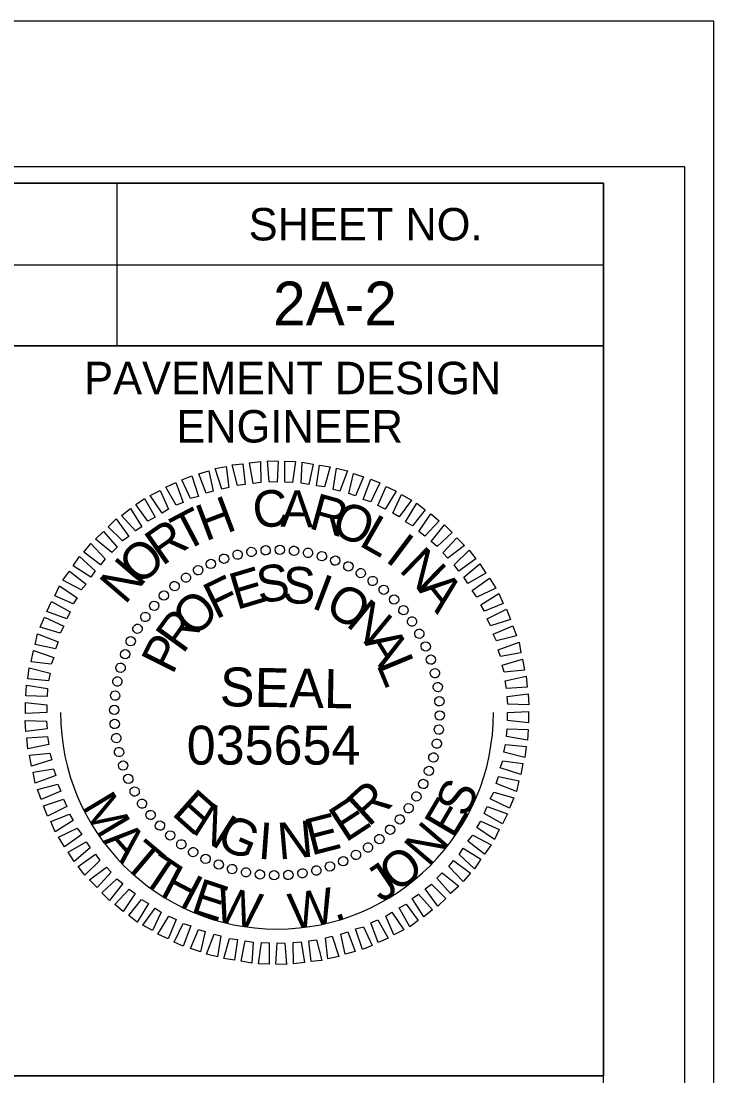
# Model space of a CAD drawing. Extents: x 957297 to 961629, y 830661 to 840840.
# Drawn here: x 960288 to 960394.8, y 839452.8 to 839615.4 of the extents above; entities that cross this region are included whole.
import ezdxf

# ---------------------------------------------------------------- set-up
doc = ezdxf.new("R2010")
doc.units = 0
for name, color, linetype in [('Scratch_Level_0', 7, 'Continuous'), ('Sheet Data Field CELL', 7, 'Continuous'), ('Sheet Plot Border Inside CELL', 7, 'Continuous'), ('Sheet Plot Border Outside CELL', 7, 'Continuous'), ('Sheet Professional Seal CELL', 7, 'Continuous'), ('Sheet Profile Grid Minor CELL', 7, 'Continuous'), ('Sheet Sticker Exception Certification CELL', 7, 'Continuous'), ('Sheet Typical CELL', 7, 'Continuous')]:
    doc.layers.add(name, color=color, linetype=linetype)

msp = doc.modelspace()

# ---------------------------------------------------------------- linework, layer by layer
at = {"layer": 'Scratch_Level_0'}
msp.add_arc((960327.47, 839508.82), 33.36, 180, 360, dxfattribs=at)
at = {"layer": 'Sheet Plot Border Inside CELL'}
msp.add_lwpolyline([(960390.3, 839592.94), (958723.8, 839592.94), (958723.8, 838537.84), (960390.3, 838537.84)], close=True, dxfattribs=at)
at = {"layer": 'Sheet Plot Border Outside CELL'}
msp.add_lwpolyline([(960394.8, 839615.39), (958710.8, 839615.39), (958710.8, 838515.39), (960394.8, 838515.39)], close=True, dxfattribs=at)
at = {"layer": 'Sheet Professional Seal CELL'}
for p, q in [((960321.37, 839533.17), (960321.37, 839533.17)), ((960323.57, 839533.57), (960323.57, 839533.57)), ((960325.72, 839533.87), (960325.72, 839533.87)), ((960327.92, 839533.92), (960327.92, 839533.92)), ((960330.12, 839533.77), (960330.12, 839533.77)), ((960332.27, 839533.42), (960332.27, 839533.42)), ((960317.27, 839531.77), (960317.27, 839531.77)), ((960319.27, 839532.57), (960319.27, 839532.57)), ((960334.37, 839532.97), (960334.37, 839532.97)), ((960336.47, 839532.27), (960336.47, 839532.27)), ((960315.32, 839530.77), (960315.32, 839530.77)), ((960338.47, 839531.37), (960338.47, 839531.37)), ((960340.42, 839530.37), (960340.42, 839530.37)), ((960311.67, 839528.37), (960311.67, 839528.37)), ((960313.42, 839529.62), (960313.42, 839529.62)), ((960342.22, 839529.12), (960342.22, 839529.12)), ((960310.02, 839526.87), (960310.02, 839526.87)), ((960343.97, 839527.77), (960343.97, 839527.77)), ((960308.52, 839525.32), (960308.52, 839525.32)), ((960345.52, 839526.27), (960345.52, 839526.27)), ((960307.17, 839523.57), (960307.17, 839523.57)), ((960347.02, 839524.62), (960347.02, 839524.62)), ((960305.92, 839521.77), (960305.92, 839521.77)), ((960348.27, 839522.87), (960348.27, 839522.87)), ((960349.42, 839520.97), (960349.42, 839520.97)), ((960304.92, 839519.82), (960304.92, 839519.82)), ((960350.42, 839519.02), (960350.42, 839519.02)), ((960304.02, 839517.82), (960304.02, 839517.82)), ((960351.22, 839517.02), (960351.22, 839517.02)), ((960303.32, 839515.72), (960303.32, 839515.72)), ((960351.82, 839514.92), (960351.82, 839514.92)), ((960302.87, 839513.62), (960302.87, 839513.62)), ((960352.22, 839512.72), (960352.22, 839512.72)), ((960302.52, 839511.47), (960302.52, 839511.47)), ((960352.52, 839510.57), (960352.52, 839510.57)), ((960302.37, 839509.27), (960302.37, 839509.27)), ((960327.47, 839508.82), (960327.47, 839508.82)), ((960352.57, 839508.37), (960352.57, 839508.37)), ((960302.42, 839507.07), (960302.42, 839507.07)), ((960352.42, 839506.17), (960352.42, 839506.17)), ((960302.72, 839504.92), (960302.72, 839504.92)), ((960352.07, 839504.02), (960352.07, 839504.02)), ((960303.12, 839502.72), (960303.12, 839502.72)), ((960303.72, 839500.62), (960303.72, 839500.62)), ((960351.62, 839501.92), (960351.62, 839501.92)), ((960350.92, 839499.82), (960350.92, 839499.82)), ((960304.52, 839498.62), (960304.52, 839498.62)), ((960350.02, 839497.82), (960350.02, 839497.82)), ((960305.52, 839496.67), (960305.52, 839496.67)), ((960349.02, 839495.87), (960349.02, 839495.87)), ((960306.67, 839494.77), (960306.67, 839494.77)), ((960307.92, 839493.02), (960307.92, 839493.02)), ((960347.77, 839494.07), (960347.77, 839494.07)), ((960309.42, 839491.37), (960309.42, 839491.37)), ((960346.42, 839492.32), (960346.42, 839492.32)), ((960310.97, 839489.87), (960310.97, 839489.87)), ((960343.27, 839489.27), (960343.27, 839489.27)), ((960344.92, 839490.77), (960344.92, 839490.77)), ((960312.72, 839488.52), (960312.72, 839488.52)), ((960341.52, 839488.02), (960341.52, 839488.02)), ((960314.52, 839487.27), (960314.52, 839487.27)), ((960316.47, 839486.27), (960316.47, 839486.27)), ((960339.62, 839486.87), (960339.62, 839486.87)), ((960318.47, 839485.37), (960318.47, 839485.37)), ((960320.57, 839484.67), (960320.57, 839484.67)), ((960333.57, 839484.47), (960333.57, 839484.47)), ((960335.67, 839485.07), (960335.67, 839485.07)), ((960337.67, 839485.87), (960337.67, 839485.87)), ((960322.67, 839484.22), (960322.67, 839484.22)), ((960324.82, 839483.87), (960324.82, 839483.87)), ((960327.02, 839483.72), (960327.02, 839483.72)), ((960329.22, 839483.77), (960329.22, 839483.77)), ((960331.37, 839484.07), (960331.37, 839484.07))]:
    msp.add_line(p, q, dxfattribs=at)
for points in [[(960318.97, 839543.27), (960317.92, 839546.42), (960319.62, 839546.77), (960320.02, 839543.52)], [(960321.37, 839543.82), (960320.57, 839547.02), (960322.22, 839547.17), (960322.57, 839543.97)], [(960323.77, 839544.12), (960323.22, 839547.32), (960324.92, 839547.52), (960324.97, 839544.27)], [(960326.27, 839544.37), (960326.02, 839547.62), (960327.67, 839547.57), (960327.47, 839544.32)], [(960328.67, 839544.32), (960328.67, 839547.57), (960330.32, 839547.52), (960329.87, 839544.27)], [(960331.17, 839544.17), (960331.37, 839547.42), (960333.02, 839547.12), (960332.37, 839543.97)], [(960333.57, 839543.77), (960334.02, 839546.97), (960335.67, 839546.72), (960334.77, 839543.62)], [(960336.12, 839543.22), (960336.62, 839546.47), (960338.32, 839546.07), (960337.17, 839542.97)], [(960314.12, 839541.82), (960312.82, 839544.72), (960314.32, 839545.32), (960315.37, 839542.12)], [(960316.57, 839542.62), (960315.42, 839545.62), (960316.97, 839546.07), (960317.62, 839542.97)], [(960338.52, 839542.57), (960339.27, 839545.67), (960340.82, 839545.17), (960339.57, 839542.22)], [(960340.77, 839541.67), (960341.92, 839544.82), (960343.32, 839544.22), (960341.92, 839541.32)], [(960309.77, 839539.57), (960307.92, 839542.27), (960309.47, 839543.07), (960310.72, 839540.17)], [(960311.92, 839540.77), (960310.32, 839543.57), (960311.87, 839544.27), (960313.02, 839541.22)], [(960343.02, 839540.72), (960344.27, 839543.67), (960345.82, 839542.97), (960344.12, 839540.17)], [(960307.57, 839538.32), (960305.72, 839540.87), (960307.02, 839541.82), (960308.67, 839538.92)], [(960345.32, 839539.57), (960346.67, 839542.42), (960348.17, 839541.57), (960346.27, 839538.97)], [(960305.67, 839536.82), (960303.52, 839539.22), (960304.87, 839540.27), (960306.62, 839537.47)], [(960347.27, 839538.22), (960349.02, 839541.12), (960350.32, 839540.07), (960348.37, 839537.62)], [(960303.67, 839535.27), (960301.47, 839537.47), (960302.67, 839538.67), (960304.62, 839535.97)], [(960349.32, 839536.72), (960351.17, 839539.47), (960352.47, 839538.37), (960350.27, 839536.02)], [(960302.02, 839533.52), (960299.47, 839535.57), (960300.72, 839536.72), (960302.82, 839534.32)], [(960351.22, 839535.17), (960353.27, 839537.77), (960354.47, 839536.57), (960352.17, 839534.42)], [(960300.27, 839531.62), (960297.67, 839533.57), (960298.77, 839534.87), (960300.97, 839532.52)], [(960353.02, 839533.42), (960355.17, 839535.77), (960356.37, 839534.57), (960353.77, 839532.62)], [(960354.77, 839531.62), (960357.07, 839533.87), (960358.12, 839532.52), (960355.47, 839530.62)], [(960298.77, 839529.72), (960296.07, 839531.42), (960297.02, 839532.87), (960299.42, 839530.67)], [(960356.27, 839529.67), (960358.72, 839531.77), (960359.67, 839530.32), (960356.87, 839528.72)], [(960297.27, 839527.72), (960294.47, 839529.22), (960295.47, 839530.62), (960298.07, 839528.62)], [(960296.07, 839525.57), (960293.22, 839526.82), (960293.97, 839528.37), (960296.67, 839526.52)], [(960357.57, 839527.62), (960360.22, 839529.52), (960361.17, 839528.02), (960358.27, 839526.62)], [(960358.87, 839525.42), (960361.67, 839527.17), (960362.32, 839525.62), (960359.47, 839524.47)], [(960295.07, 839523.27), (960291.97, 839524.42), (960292.72, 839525.97), (960295.57, 839524.37)], [(960294.07, 839521.07), (960290.97, 839521.97), (960291.62, 839523.52), (960294.62, 839522.12)], [(960359.87, 839523.27), (960362.82, 839524.77), (960363.47, 839523.17), (960360.37, 839522.17)], [(960360.77, 839520.92), (960363.82, 839522.22), (960364.37, 839520.67), (960361.27, 839519.87)], [(960293.32, 839518.67), (960290.22, 839519.32), (960290.57, 839520.97), (960293.72, 839519.72)], [(960361.57, 839518.52), (960364.77, 839519.67), (960365.07, 839518.02), (960361.92, 839517.47)], [(960292.67, 839516.27), (960289.57, 839516.67), (960289.92, 839518.37), (960293.07, 839517.32)], [(960362.17, 839516.12), (960365.32, 839517.07), (960365.62, 839515.37), (960362.47, 839515.07)], [(960292.27, 839513.72), (960289.07, 839514.02), (960289.27, 839515.72), (960292.52, 839514.92)], [(960362.62, 839513.72), (960365.87, 839514.42), (960366.02, 839512.72), (960362.82, 839512.52)], [(960292.02, 839511.32), (960288.77, 839511.42), (960288.87, 839513.07), (960292.12, 839512.52)], [(960362.92, 839511.32), (960366.17, 839511.72), (960366.27, 839510.02), (960363.02, 839510.12)], [(960291.97, 839508.82), (960288.72, 839508.67), (960288.72, 839510.37), (960291.97, 839510.02)], [(960362.97, 839508.82), (960366.22, 839508.97), (960366.22, 839507.27), (960362.97, 839507.62)], [(960292.02, 839506.32), (960288.77, 839505.92), (960288.67, 839507.62), (960291.92, 839507.52)], [(960362.92, 839506.32), (960366.17, 839506.22), (960366.07, 839504.57), (960362.82, 839505.12)], [(960292.32, 839503.92), (960289.07, 839503.22), (960288.92, 839504.92), (960292.12, 839505.12)], [(960362.67, 839503.92), (960365.87, 839503.62), (960365.67, 839501.92), (960362.42, 839502.72)], [(960292.77, 839501.52), (960289.62, 839500.57), (960289.32, 839502.27), (960292.47, 839502.57)], [(960362.27, 839501.37), (960365.37, 839500.97), (960365.02, 839499.27), (960361.87, 839500.32)], [(960293.37, 839499.12), (960290.17, 839497.97), (960289.87, 839499.62), (960293.02, 839500.17)], [(960294.17, 839496.72), (960291.12, 839495.42), (960290.57, 839496.97), (960293.67, 839497.77)], [(960361.62, 839498.97), (960364.72, 839498.32), (960364.37, 839496.67), (960361.22, 839497.92)], [(960360.87, 839496.57), (960363.97, 839495.67), (960363.32, 839494.12), (960360.32, 839495.52)], [(960295.07, 839494.37), (960292.12, 839492.87), (960291.47, 839494.47), (960294.57, 839495.47)], [(960359.87, 839494.37), (960362.97, 839493.22), (960362.22, 839491.67), (960359.37, 839493.27)], [(960296.07, 839492.22), (960293.27, 839490.47), (960292.62, 839492.02), (960295.47, 839493.17)], [(960297.37, 839490.02), (960294.72, 839488.12), (960293.77, 839489.62), (960296.67, 839491.02)], [(960358.87, 839492.07), (960361.72, 839490.82), (960360.97, 839489.27), (960358.27, 839491.12)], [(960357.67, 839489.92), (960360.47, 839488.42), (960359.47, 839487.02), (960356.87, 839489.02)], [(960298.67, 839487.97), (960296.22, 839485.87), (960295.27, 839487.32), (960298.07, 839488.92)], [(960356.17, 839487.92), (960358.87, 839486.22), (960357.92, 839484.77), (960355.52, 839486.97)], [(960300.17, 839486.02), (960297.87, 839483.77), (960296.82, 839485.12), (960299.47, 839487.02)], [(960354.67, 839486.02), (960357.27, 839484.07), (960356.17, 839482.77), (960353.97, 839485.12)], [(960301.92, 839484.22), (960299.77, 839481.87), (960298.57, 839483.07), (960301.17, 839485.02)], [(960303.72, 839482.47), (960301.67, 839479.87), (960300.47, 839481.07), (960302.77, 839483.22)], [(960352.92, 839484.12), (960355.47, 839482.07), (960354.22, 839480.92), (960352.12, 839483.32)], [(960305.62, 839480.92), (960303.77, 839478.17), (960302.47, 839479.27), (960304.67, 839481.62)], [(960351.27, 839482.37), (960353.47, 839480.17), (960352.27, 839478.97), (960350.32, 839481.67)], [(960307.67, 839479.42), (960305.92, 839476.52), (960304.62, 839477.57), (960306.57, 839480.02)], [(960349.27, 839480.82), (960351.42, 839478.42), (960350.07, 839477.37), (960348.32, 839480.17)], [(960309.62, 839478.07), (960308.27, 839475.22), (960306.77, 839476.07), (960308.67, 839478.67)], [(960345.17, 839478.07), (960347.02, 839475.37), (960345.47, 839474.57), (960344.22, 839477.47)], [(960347.37, 839479.32), (960349.22, 839476.77), (960347.92, 839475.82), (960346.27, 839478.72)], [(960311.92, 839476.92), (960310.67, 839473.97), (960309.12, 839474.67), (960310.82, 839477.47)], [(960314.17, 839475.97), (960313.02, 839472.82), (960311.62, 839473.42), (960313.02, 839476.32)], [(960343.02, 839476.87), (960344.62, 839474.07), (960343.07, 839473.37), (960341.92, 839476.42)], [(960316.42, 839475.07), (960315.67, 839471.97), (960314.12, 839472.47), (960315.37, 839475.42)], [(960318.82, 839474.42), (960318.32, 839471.17), (960316.62, 839471.57), (960317.77, 839474.67)], [(960338.37, 839475.02), (960339.52, 839472.02), (960337.97, 839471.57), (960337.32, 839474.67)], [(960340.82, 839475.82), (960342.12, 839472.92), (960340.62, 839472.32), (960339.57, 839475.52)], [(960321.37, 839473.87), (960320.92, 839470.67), (960319.27, 839470.92), (960320.17, 839474.02)], [(960323.77, 839473.47), (960323.57, 839470.22), (960321.92, 839470.52), (960322.57, 839473.67)], [(960326.27, 839473.32), (960326.27, 839470.07), (960324.62, 839470.12), (960325.07, 839473.37)], [(960328.67, 839473.27), (960328.92, 839470.02), (960327.27, 839470.07), (960327.47, 839473.32)], [(960331.17, 839473.52), (960331.72, 839470.32), (960330.02, 839470.12), (960329.97, 839473.37)], [(960333.57, 839473.82), (960334.37, 839470.62), (960332.72, 839470.47), (960332.37, 839473.67)], [(960335.97, 839474.37), (960337.02, 839471.22), (960335.32, 839470.87), (960334.92, 839474.12)]]:
    msp.add_lwpolyline(points, close=True, dxfattribs=at)
for centre, major_axis in [((960319.3, 839532.54), (-0.234, 0.681)), ((960321.4, 839533.16), (-0.174, 0.699)), ((960323.54, 839533.59), (-0.113, 0.711)), ((960325.72, 839533.84), (-0.05, 0.718)), ((960327.9, 839533.9), (0.013, 0.72)), ((960330.09, 839533.76), (0.075, 0.716)), ((960332.25, 839533.44), (0.137, 0.707)), ((960334.38, 839532.93), (0.198, 0.692)), ((960315.31, 839530.76), (-0.349, 0.63)), ((960317.27, 839531.73), (-0.293, 0.658)), ((960336.45, 839532.24), (0.258, 0.672)), ((960338.46, 839531.36), (0.316, 0.647)), ((960313.44, 839529.61), (-0.403, 0.597)), ((960340.38, 839530.32), (0.371, 0.617)), ((960342.21, 839529.11), (0.423, 0.582)), ((960311.68, 839528.31), (-0.453, 0.56)), ((960343.92, 839527.75), (0.472, 0.543)), ((960310.04, 839526.86), (-0.5, 0.518)), ((960345.51, 839526.24), (0.518, 0.5)), ((960308.54, 839525.28), (-0.543, 0.472)), ((960346.96, 839524.61), (0.56, 0.453)), ((960307.18, 839523.56), (-0.582, 0.423)), ((960348.26, 839522.85), (0.597, 0.403)), ((960305.97, 839521.74), (-0.617, 0.371)), ((960349.4, 839520.98), (0.63, 0.349)), ((960304.92, 839519.82), (-0.647, 0.316)), ((960304.05, 839517.81), (-0.672, 0.258)), ((960350.38, 839519.02), (0.658, 0.293)), ((960351.18, 839516.99), (0.681, 0.234)), ((960303.36, 839515.74), (-0.692, 0.198)), ((960351.8, 839514.89), (0.699, 0.174)), ((960302.85, 839513.61), (-0.707, 0.137)), ((960302.52, 839511.44), (-0.716, 0.075)), ((960352.24, 839512.75), (0.711, 0.113)), ((960352.49, 839510.57), (0.718, 0.05)), ((960302.39, 839509.26), (-0.72, 0.013)), ((960352.54, 839508.38), (0.72, -0.013)), ((960302.45, 839507.07), (-0.718, -0.05)), ((960302.69, 839504.9), (-0.711, -0.113)), ((960352.41, 839506.2), (0.716, -0.075)), ((960352.09, 839504.04), (0.707, -0.137)), ((960303.13, 839502.75), (-0.699, -0.174)), ((960351.57, 839501.91), (0.692, -0.198)), ((960303.75, 839500.66), (-0.681, -0.234)), ((960350.88, 839499.83), (0.672, -0.258)), ((960304.55, 839498.62), (-0.658, -0.293)), ((960305.53, 839496.66), (-0.63, -0.349)), ((960350.01, 839497.83), (0.647, -0.316)), ((960348.96, 839495.91), (0.617, -0.371)), ((960306.67, 839494.8), (-0.597, -0.403)), ((960347.76, 839494.08), (0.582, -0.423)), ((960307.98, 839493.04), (-0.56, -0.453)), ((960346.39, 839492.37), (0.543, -0.472)), ((960309.43, 839491.4), (-0.518, -0.5)), ((960344.89, 839490.78), (0.5, -0.518)), ((960311.01, 839489.89), (-0.472, -0.543)), ((960312.72, 839488.53), (-0.423, -0.582)), ((960343.25, 839489.33), (0.453, -0.56)), ((960314.55, 839487.32), (-0.371, -0.617)), ((960339.63, 839486.89), (0.349, -0.63)), ((960341.49, 839488.03), (0.403, -0.597)), ((960316.47, 839486.28), (-0.316, -0.647)), ((960318.48, 839485.41), (-0.258, -0.672)), ((960337.67, 839485.91), (0.293, -0.658)), ((960320.55, 839484.71), (-0.198, -0.692)), ((960322.68, 839484.2), (-0.137, -0.707)), ((960324.84, 839483.88), (-0.075, -0.716)), ((960327.03, 839483.75), (-0.013, -0.72)), ((960329.22, 839483.8), (0.05, -0.718)), ((960331.39, 839484.05), (0.113, -0.711)), ((960333.53, 839484.49), (0.174, -0.699)), ((960335.63, 839485.11), (0.234, -0.681))]:
    msp.add_ellipse(centre, major_axis=major_axis, ratio=0.999708, dxfattribs=at)
at = {"layer": 'Sheet Sticker Exception Certification CELL'}
msp.add_line((960177.75, 839452.84), (960377.79, 839452.84), dxfattribs=at)
at = {"layer": 'Sheet Typical CELL'}
for p, q in [((960302.8, 839590.34), (960302.8, 839565.34)), ((960177.75, 839577.84), (960377.8, 839577.84))]:
    msp.add_line(p, q, dxfattribs=at)
for points in [[(960377.8, 839590.39), (958877.8, 839590.39), (958877.8, 838540.39), (960377.8, 838540.39)], [(960177.75, 839590.39), (960377.8, 839590.39), (960377.8, 839565.34), (960177.75, 839565.34)], [(960277.8, 839565.34), (960377.8, 839565.34), (960377.8, 839452.84), (960277.8, 839452.84)]]:
    msp.add_lwpolyline(points, close=True, dxfattribs=at)

# ---------------------------------------------------------------- texts
at = {"layer": 'Sheet Data Field CELL'}
msp.add_text('2A-2', height=6.75, dxfattribs=at).set_placement((960326.87, 839568.49))
at = {"layer": 'Sheet Professional Seal CELL'}
for s, height, rotation, p in [('C', 5.64, 6.2199, (960324.02, 839537.17)), ('A', 5.64, 359.0203, (960327.97, 839537.47)), ('H', 5.64, 20.6195, (960316.42, 839535.17)), ('R', 5.64, 344.6211, (960332.17, 839537.27)), ('T', 5.64, 27.8198, (960313.17, 839533.52)), ('O', 5.64, 337.4212, (960335.52, 839536.52)), ('R', 5.64, 35.0205, (960309.77, 839531.32)), ('L', 5.64, 330.2209, (960339.92, 839534.67)), ('O', 5.64, 42.2217, (960306.32, 839528.22)), ('I', 5.64, 323.0201, (960343.97, 839532.27)), ('N', 5.64, 315.8189, (960346.12, 839530.72)), ('N', 5.64, 49.4235, (960304.02, 839525.32)), ('S', 5.64, 7.2556, (960324.67, 839525.67)), ('F', 5.64, 25.967, (960318.02, 839523.12)), ('E', 5.64, 16.6111, (960321.22, 839524.62)), ('S', 5.64, 357.9004, (960328.27, 839525.72)), ('I', 5.64, 339.1896, (960332.57, 839525.02)), ('O', 5.64, 329.8335, (960334.57, 839524.32)), ('A', 5.64, 308.6172, (960349.07, 839527.77)), ('O', 5.64, 44.6812, (960314.72, 839520.17)), ('N', 5.64, 320.4766, (960337.92, 839522.32)), ('R', 5.64, 54.0397, (960312.97, 839517.72)), ('P', 5.64, 63.3989, (960311.37, 839514.52)), ('A', 5.64, 301.7603, (960340.77, 839519.72)), ('L', 5.64, 292.4008, (960342.72, 839516.27)), ('SEAL', 5.998, 359, (960318.62, 839509.82)), ('R', 5.64, 42.4814, (960341.57, 839491.07)), ('E', 5.64, 318.2769, (960311.07, 839493.17)), ('E', 5.64, 33.1241, (960338.02, 839488.72)), ('N', 5.64, 327.634, (960314.07, 839490.47)), ('G', 5.64, 336.9902, (960317.87, 839488.22)), ('E', 5.64, 14.4118, (960332.72, 839486.77)), ('I', 5.64, 355.7012, (960324.42, 839486.32)), ('N', 5.64, 5.0564, (960327.77, 839486.17))]:
    msp.add_text(s, height=height, rotation=rotation, dxfattribs=at).set_placement(p)
at = {"layer": 'Sheet Profile Grid Minor CELL'}
msp.add_text('035654', height=5.998, dxfattribs=at).set_placement((960313.55, 839500.81))
for s, rotation, p in [('S', 66.1201, (960356.72, 839492.47)), ('M', 300.9117, (960297.24, 839494.35)), ('E', 59.5371, (960354.65, 839489.23)), ('A', 311.5876, (960300.45, 839489)), ('N', 49.6054, (960350.86, 839484.83)), ('T', 319.7734, (960303.55, 839485.36)), ('O', 38.9008, (960346, 839480.91)), ('T', 326.0702, (960306.26, 839482.87)), ('H', 332.3669, (960309.24, 839480.71)), ('J', 34.0323, (960343.56, 839479.43)), ('E', 341.6117, (960313.99, 839478.14)), ('W', 348.1947, (960317.6, 839476.8)), ('W', 9.2459, (960329.76, 839475.39)), ('.', 20.852, (960336.44, 839476.54))]:
    msp.add_text(s, height=5.5, rotation=rotation, dxfattribs=at).set_placement(p)
at = {"layer": 'Sheet Typical CELL'}
for s, height, p in [('SHEET NO.', 5, (960323.1, 839581.59)), ('PAVEMENT DESIGN', 5.0001, (960297.75, 839557.89)), ('ENGINEER', 5, (960311.95, 839550.44))]:
    msp.add_text(s, height=height, dxfattribs=at).set_placement(p)

doc.saveas('drawing.dxf')
